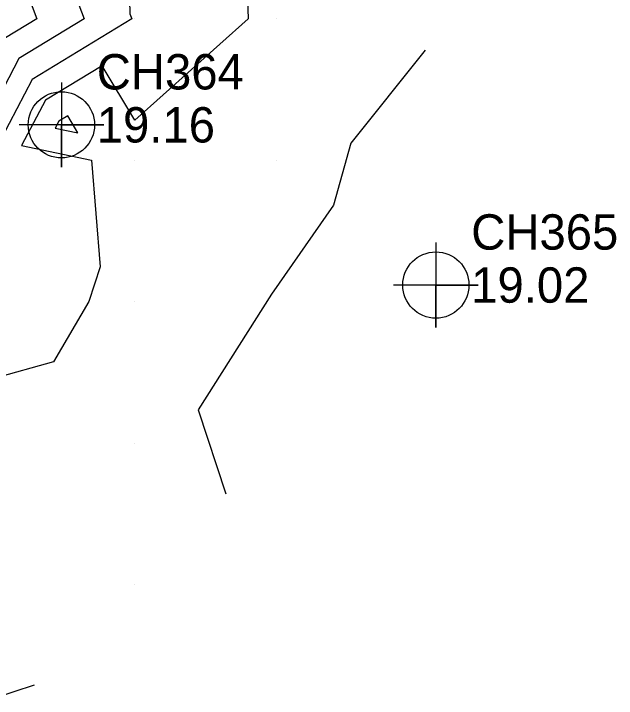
# Model space of a CAD drawing. Extents: x 2531902 to 2533249, y 715219 to 716099.
# Drawn here: x 2532911.44 to 2532954.07, y 715481.96 to 715530.36 of the extents above; entities that cross this region are included whole.
import ezdxf

# ---------------------------------------------------------------- set-up
doc = ezdxf.new("R2010")
doc.units = 0
for name, color, linetype in [('DTM Contours Major', 7, 'Continuous'), ('DTM Contours Minor', 7, 'Continuous'), ('Exist DTM QL2 LIDAR Elevation Point', 7, 'Continuous'), ('Exist DTM Regular Point CELL', 7, 'Continuous'), ('Exist DTM Regular Point Cogo Elevation', 7, 'Continuous'), ('Exist DTM Regular Point Cogo Number', 7, 'Continuous')]:
    doc.layers.add(name, color=color, linetype=linetype)

msp = doc.modelspace()

# ---------------------------------------------------------------- linework, layer by layer
at = {"layer": 'DTM Contours Major'}
msp.add_lwpolyline([(2532897.436, 715566.025), (2532900, 715563.505), (2532905.385, 715560), (2532903.965, 715556.035), (2532900, 715552.425), (2532898.747, 715551.253), (2532898.986, 715550), (2532897.99, 715542.01), (2532898.041, 715540), (2532900, 715534.728), (2532903.958, 715536.042), (2532910, 715538.08), (2532913.078, 715530), (2532910.867, 715528.65), (2532910, 715527.02), (2532901.996, 715528.004), (2532901.486, 715520), (2532901.342, 715518.658), (2532900, 715512.576), (2532899.745, 715510.255), (2532899.452, 715510), (2532896.871, 715506.871), (2532891.779, 715501.154)], dxfattribs=at)
at = {"layer": 'DTM Contours Minor'}
for points in [[(2532919.424, 715540), (2532919.659, 715530.341), (2532919.789, 715530), (2532912.755, 715525.708), (2532910, 715520.525)], [(2532914.239, 715535.761), (2532916.434, 715530), (2532911.811, 715527.179), (2532910, 715523.773)], [(2532927.945, 715532.055), (2532928.026, 715530), (2532920, 715522.825), (2532917.706, 715526.681), (2532913.7, 715524.236), (2532911.999, 715521.037), (2532916.944, 715520), (2532917.551, 715512.449), (2532916.756, 715510), (2532914.251, 715505.749), (2532910, 715504.571), (2532908.575, 715501.425), (2532900, 715501.575), (2532898.598, 715500), (2532900, 715494.249), (2532902.749, 715490), (2532910, 715481.956), (2532912.908, 715482.908)], [(2532940.553, 715527.771), (2532935.285, 715521.199), (2532934.071, 715516.821), (2532929.667, 715510.533), (2532924.493, 715502.357), (2532926.446, 715496.407)], [(2532915.971, 715521.942), (2532915.258, 715523.14), (2532914.644, 715522.765), (2532914.384, 715522.275), (2532915.971, 715521.942)]]:
    msp.add_lwpolyline(points, dxfattribs=at)
at = {"layer": 'Exist DTM QL2 LIDAR Elevation Point'}
for p, q in [((2532920, 715530), (2532920, 715530)), ((2532930, 715530), (2532930, 715530)), ((2532920, 715520), (2532920, 715520)), ((2532930, 715520), (2532930, 715520)), ((2532920, 715510), (2532920, 715510)), ((2532920, 715500), (2532920, 715500)), ((2532920, 715490), (2532920, 715490))]:
    msp.add_line(p, q, dxfattribs=at)
at = {"layer": 'Exist DTM Regular Point CELL'}
for points in [[(2532914.815, 715525.499), (2532914.815, 715519.499), (2532914.815, 715522.499), (2532917.815, 715522.499), (2532911.815, 715522.499)], [(2532941.304, 715514.174), (2532941.304, 715508.174), (2532941.304, 715511.174), (2532944.304, 715511.174), (2532938.304, 715511.174)]]:
    msp.add_lwpolyline(points, dxfattribs=at)
for centre in [(2532914.815, 715522.499), (2532941.304, 715511.174)]:
    msp.add_circle(centre, 2.344, dxfattribs=at)

# ---------------------------------------------------------------- texts
at = {"layer": 'Exist DTM Regular Point Cogo Elevation'}
for s, p in [('19.16', (2532917.315, 715521.249)), ('19.02', (2532943.804, 715509.924))]:
    msp.add_text(s, height=2.5, dxfattribs=at).set_placement(p)
at = {"layer": 'Exist DTM Regular Point Cogo Number'}
for s, p in [('CH364', (2532917.315, 715524.999)), ('CH365', (2532943.804, 715513.674))]:
    msp.add_text(s, height=2.5, dxfattribs=at).set_placement(p)

doc.saveas('drawing.dxf')
